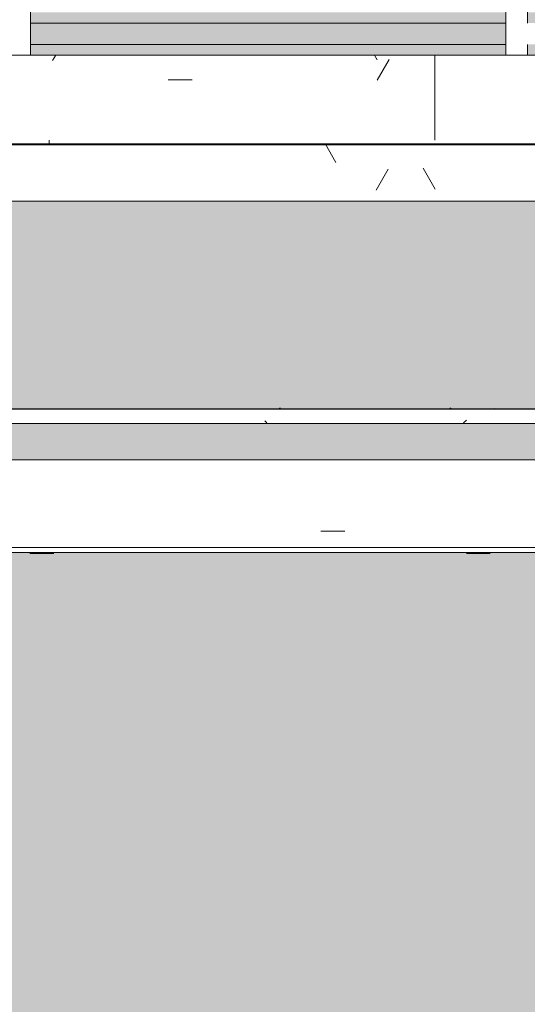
# Model space of a CAD drawing. Header units: millimetres. Extents: x -62808 to 83156, y -26483 to 33271.
# Tile 388 of 656: x -48579 to -47870, y 6529 to 7904. Entities that reach past the tile are written whole.
import ezdxf

# ---------------------------------------------------------------- set-up
doc = ezdxf.new("R2010")
doc.units = ezdxf.units.MM
for name, color, linetype, lineweight in [('A-FLOR-PATT', 8, 'Continuous', 25), ('A-GENM', 13, 'Continuous', 9), ('A-GLAZ', 151, 'Continuous', 9), ('A-GLAZ-SILL', 1, 'Continuous', 9), ('A-WALL', 113, 'Continuous', 18), ('A-WALL-PATT', 111, 'Continuous', 25)]:
    doc.layers.add(name, color=color, linetype=linetype, lineweight=lineweight)

# ---------------------------------------------------------------- blocks, each defined once
blk = doc.blocks.new('FLEX-ESQ_MAXIM-AR_VIDRO-5F-bandeira1 - 350x60cm-5FLS-ALU-3_0cmFolha-5520911-PLANTA DE IMPERMEABILIZAÇÃO - 1_ PAV_')
at = {"layer": 'A-GLAZ', "lineweight": 5}
h = blk.add_hatch(color=75, dxfattribs=at)
h.paths.add_polyline_path([(-282, -17.5), (-1026, -17.5), (-1026, -32.5), (-362, -32.5), (-362, -62.5), (-1026, -62.5), (-1026, -77.5), (332, -77.5), (332, -62.5), (-332, -62.5), (-332, -32.5), (332, -32.5), (332, -17.5), (-139.6, -17.5)])
h.paths.add_polyline_path([(1720, -17.5), (1056, -17.5), (1056, -32.5), (1720, -32.5)])
h.paths.add_polyline_path([(-1670, -17.5), (-1720, -17.5), (-1720, -32.5), (-1056, -32.5), (-1056, -17.5), (-1385.9, -17.5)])
h.paths.add_polyline_path([(412, -17.5), (362, -17.5), (362, -32.5), (1026, -32.5), (1026, -17.5), (691.3, -17.5)])
h.paths.add_polyline_path([(-1411.3, -62.5), (-1720, -62.5), (-1720, -77.5), (-1056, -77.5), (-1056, -62.5), (-1385.9, -62.5)])
h.paths.add_polyline_path([(691.3, -62.5), (362, -62.5), (362, -77.5), (1026, -77.5), (1026, -62.5), (976, -62.5)])
h.paths.add_polyline_path([(1720, -62.5), (1056, -62.5), (1056, -77.5), (1720, -77.5)])
blk.add_hatch(color=75, dxfattribs=at).paths.add_polyline_path([(362, -32.5), (362, -62.5), (1026, -62.5), (1026, -32.5), (691.3, -32.5)])
at = {"layer": 'A-GLAZ', "color": 130, "lineweight": 5}
for p, q in [((332, -17.5), (-1026, -17.5)), ((1026, -17.5), (362, -17.5)), ((362, -32.5), (362, -62.5)), ((1026, -32.5), (362, -32.5)), ((1026, -62.5), (1026, -32.5)), ((362, -62.5), (1026, -62.5))]:
    blk.add_line(p, q, dxfattribs=at)
at = {"layer": 'A-GLAZ', "color": 250}
for p, q in [((362, -17.5), (332, -17.5)), ((332, -17.5), (332, -32.5)), ((362, -32.5), (362, -17.5)), ((1056, -17.5), (1026, -17.5)), ((1026, -17.5), (1026, -32.5)), ((332, -62.5), (332, -77.5)), ((362, -77.5), (362, -62.5)), ((1026, -62.5), (1026, -77.5))]:
    blk.add_line(p, q, dxfattribs=at)
blk = doc.blocks.new('FP_539-PLANTA DE IMPERMEABILIZAÇÃO - 1_ PAV_')
at = {"layer": 'A-GLAZ-SILL', "color": 130, "lineweight": 5}
blk.add_line((1775, 107.5), (-1775, 107.5), dxfattribs=at)
at = {"layer": 'A-GLAZ-SILL', "lineweight": 5}
for p, q in [((1775, 106.4), (-1775, 106.4)), ((1000, 106.4), (1000, 101))]:
    blk.add_line(p, q, dxfattribs=at)
blk = doc.blocks.new('CC_PEITORIL - PEITORIL-5520912-PLANTA DE IMPERMEABILIZAÇÃO - 1_ PAV_')
at = {"layer": 'A-GLAZ-SILL', "lineweight": 5}
h = blk.add_hatch(dxfattribs=at)
h.set_pattern_fill('FP_88', color=256, style=0, pattern_type=2)
h.set_pattern_definition([(180, (-47538.05, 8436.78), (-812.8, -203.2), [33.528, -576.072, 33.528, -3827.272]), (180, (-47538.05, 8436.78), (-812.8, -203.2), [-643.128, -576.072, 33.528, -1185.672, -2032]), (180, (-47538.05, 8436.78), (-812.8, -203.2), [-2438.4, 33.528, -576.072, 33.528, -1388.872]), (180, (-47538.05, 8436.78), (-812.8, -203.2), [-3081.528, -372.872, 33.528, -982.472]), (300, (-47842.85, 8335.18), (582.3764, -602.30545), [33.528, -576.072, 33.528, -3827.272]), (300, (-47842.85, 8335.18), (582.3764, -602.30545), [-643.128, -576.072, 33.528, -1185.672, -2032]), (300, (-47842.85, 8335.18), (582.3764, -602.30545), [-2438.4, 33.528, -576.072, 33.528, -1388.872]), (300, (-47842.85, 8335.18), (582.3764, -602.30545), [-3081.528, -372.872, 33.528, -982.472]), (60, (-47944.45, 7928.78), (230.4236, 805.50545), [33.528, -576.072, 33.528, -3827.272]), (60, (-47944.45, 7928.78), (230.4236, 805.50545), [-643.128, -576.072, 33.528, -1185.672, -2032]), (60, (-47944.45, 7928.78), (230.4236, 805.50545), [-2438.4, 33.528, -576.072, 33.528, -1388.872]), (60, (-47944.45, 7928.78), (230.4236, 805.50545), [-3081.528, -372.872, 33.528, -982.472])])
h.paths.add_polyline_path([(-139.6, 101), (-1775, 101), (-1775, 77.5), (-1750, 77.5), (-1750, -17.5), (1750, -17.5), (1750, 77.5), (1775, 77.5), (1775, 101), (275.9, 101)])
h = blk.add_hatch(dxfattribs=at)
h.set_pattern_fill('FP_89', color=256, style=0, pattern_type=2)
h.set_pattern_definition([(180, (0, 11.7), (1e-13, -1000), []), (270, (0, 11.7), (1000, 6e-14), [])])
h.paths.add_polyline_path([(-139.6, 101), (-1775, 101), (-1775, 77.5), (-1750, 77.5), (-1750, -17.5), (1750, -17.5), (1750, 77.5), (1775, 77.5), (1775, 101), (275.9, 101)])
at = {"layer": 'A-GLAZ', "color": 130, "lineweight": 5}
blk.add_blockref('FP_539-PLANTA DE IMPERMEABILIZAÇÃO - 1_ PAV_', (0, 0), dxfattribs=at)
blk = doc.blocks.new('FP_831-PLANTA DE IMPERMEABILIZAÇÃO - 1_ PAV_')
at = {"layer": 'A-GENM', "lineweight": 5}
for p, q in [((-48564.8, 7158.7), (-48531.3, 7158.7)), ((-47955.2, 7158.7), (-47921.7, 7158.7))]:
    blk.add_line(p, q, dxfattribs=at)
blk = doc.blocks.new('FP_833-PLANTA DE IMPERMEABILIZAÇÃO - 1_ PAV_')
at = {"layer": 'A-GENM', "lineweight": 5}
for p, q in [((-48564.8, 7158.7), (-48531.3, 7158.7)), ((-47955.2, 7158.7), (-47921.7, 7158.7))]:
    blk.add_line(p, q, dxfattribs=at)
blk = doc.blocks.new('FP_835-PLANTA DE IMPERMEABILIZAÇÃO - 1_ PAV_')
at = {"layer": 'A-GENM', "lineweight": 5}
for p, q in [((-48564.8, 7158.6), (-48531.3, 7158.6)), ((-47955.2, 7158.6), (-47921.7, 7158.6))]:
    blk.add_line(p, q, dxfattribs=at)
blk = doc.blocks.new('FP_837-PLANTA DE IMPERMEABILIZAÇÃO - 1_ PAV_')
at = {"layer": 'A-GENM', "lineweight": 5}
for p, q in [((-48564.8, 7158.6), (-48531.3, 7158.6)), ((-47955.2, 7158.6), (-47921.7, 7158.6))]:
    blk.add_line(p, q, dxfattribs=at)
blk = doc.blocks.new('FP_839-PLANTA DE IMPERMEABILIZAÇÃO - 1_ PAV_')
at = {"layer": 'A-GENM', "lineweight": 5}
for p, q in [((-48564.8, 7158.7), (-48531.3, 7158.7)), ((-47955.2, 7158.7), (-47921.7, 7158.7))]:
    blk.add_line(p, q, dxfattribs=at)
blk = doc.blocks.new('FP_841-PLANTA DE IMPERMEABILIZAÇÃO - 1_ PAV_')
at = {"layer": 'A-GENM', "lineweight": 5}
for p, q in [((-48564.8, 7158.8), (-48531.3, 7158.8)), ((-47955.2, 7158.8), (-47921.7, 7158.8))]:
    blk.add_line(p, q, dxfattribs=at)
blk = doc.blocks.new('FP_843-PLANTA DE IMPERMEABILIZAÇÃO - 1_ PAV_')
at = {"layer": 'A-GENM', "lineweight": 5}
for p, q in [((-48564.8, 7158.8), (-48531.3, 7158.8)), ((-47955.2, 7158.8), (-47921.7, 7158.8))]:
    blk.add_line(p, q, dxfattribs=at)
blk = doc.blocks.new('FP_845-PLANTA DE IMPERMEABILIZAÇÃO - 1_ PAV_')
at = {"layer": 'A-GENM', "lineweight": 5}
for p, q in [((-48564.8, 7158.9), (-48531.3, 7158.9)), ((-47955.2, 7158.9), (-47921.7, 7158.9))]:
    blk.add_line(p, q, dxfattribs=at)
blk = doc.blocks.new('FP_847-PLANTA DE IMPERMEABILIZAÇÃO - 1_ PAV_')
at = {"layer": 'A-GENM', "lineweight": 5}
for p, q in [((-48564.8, 7158.9), (-48531.3, 7158.9)), ((-47955.2, 7158.9), (-47921.7, 7158.9))]:
    blk.add_line(p, q, dxfattribs=at)
blk = doc.blocks.new('FP_849-PLANTA DE IMPERMEABILIZAÇÃO - 1_ PAV_')
at = {"layer": 'A-GENM', "lineweight": 5}
for p, q in [((-48564.8, 7159), (-48531.3, 7159)), ((-47955.2, 7159), (-47921.7, 7159))]:
    blk.add_line(p, q, dxfattribs=at)
blk = doc.blocks.new('FP_851-PLANTA DE IMPERMEABILIZAÇÃO - 1_ PAV_')
at = {"layer": 'A-GENM', "lineweight": 5}
for p, q in [((-48564.8, 7158.6), (-48531.3, 7158.6)), ((-47955.2, 7158.6), (-47921.7, 7158.6))]:
    blk.add_line(p, q, dxfattribs=at)
blk = doc.blocks.new('FP_853-PLANTA DE IMPERMEABILIZAÇÃO - 1_ PAV_')
at = {"layer": 'A-GENM', "lineweight": 5}
for p, q in [((-48564.8, 7158.5), (-48531.3, 7158.5)), ((-47955.2, 7158.5), (-47921.7, 7158.5))]:
    blk.add_line(p, q, dxfattribs=at)
blk = doc.blocks.new('FP_855-PLANTA DE IMPERMEABILIZAÇÃO - 1_ PAV_')
at = {"layer": 'A-GENM', "lineweight": 5}
blk.add_line((-47915.2, 7360.2), (-47916, 7360.8), dxfattribs=at)
blk = doc.blocks.new('FP_856-PLANTA DE IMPERMEABILIZAÇÃO - 1_ PAV_')
at = {"layer": 'A-GENM', "lineweight": 5}
for p, q in [((-48564.8, 7158.5), (-48531.3, 7158.5)), ((-47955.2, 7158.5), (-47921.7, 7158.5))]:
    blk.add_line(p, q, dxfattribs=at)
blk = doc.blocks.new('FP_858-PLANTA DE IMPERMEABILIZAÇÃO - 1_ PAV_')
at = {"layer": 'A-GENM', "lineweight": 5}
for p, q in [((-48564.8, 7158.5), (-48531.3, 7158.5)), ((-47955.2, 7158.5), (-47921.7, 7158.5))]:
    blk.add_line(p, q, dxfattribs=at)
blk = doc.blocks.new('FP_860-PLANTA DE IMPERMEABILIZAÇÃO - 1_ PAV_')
at = {"layer": 'A-GENM', "lineweight": 5}
for p, q in [((-48564.8, 7158.5), (-48531.3, 7158.5)), ((-47955.2, 7158.5), (-47921.7, 7158.5))]:
    blk.add_line(p, q, dxfattribs=at)
blk = doc.blocks.new('FP_862-PLANTA DE IMPERMEABILIZAÇÃO - 1_ PAV_')
at = {"layer": 'A-GENM', "lineweight": 5}
for p, q in [((-48564.8, 7158.4), (-48531.3, 7158.4)), ((-47955.2, 7158.4), (-47921.7, 7158.4))]:
    blk.add_line(p, q, dxfattribs=at)
blk = doc.blocks.new('FP_864-PLANTA DE IMPERMEABILIZAÇÃO - 1_ PAV_')
at = {"layer": 'A-GENM', "lineweight": 5}
for p, q in [((-48564.8, 7158.4), (-48531.3, 7158.4)), ((-47955.2, 7158.4), (-47921.7, 7158.4))]:
    blk.add_line(p, q, dxfattribs=at)
blk = doc.blocks.new('FP_866-PLANTA DE IMPERMEABILIZAÇÃO - 1_ PAV_')
at = {"layer": 'A-GENM', "lineweight": 5}
for p, q in [((-48564.8, 7158.4), (-48531.3, 7158.4)), ((-47955.2, 7158.4), (-47921.7, 7158.4))]:
    blk.add_line(p, q, dxfattribs=at)
blk = doc.blocks.new('FP_868-PLANTA DE IMPERMEABILIZAÇÃO - 1_ PAV_')
at = {"layer": 'A-GENM', "lineweight": 5}
for p, q in [((-48564.8, 7158.4), (-48531.3, 7158.4)), ((-47955.2, 7158.4), (-47921.7, 7158.4))]:
    blk.add_line(p, q, dxfattribs=at)
blk = doc.blocks.new('FP_874-PLANTA DE IMPERMEABILIZAÇÃO - 1_ PAV_')
at = {"layer": 'A-GENM', "lineweight": 5}
for p, q in [((-48216.3, 7360.9), (-48216.4, 7360.8)), ((-48216.2, 7361), (-48216.3, 7360.9)), ((-48216.1, 7361.1), (-48216.2, 7361)), ((-48216, 7361.2), (-48216.1, 7361.1)), ((-48215.9, 7361.2), (-48216, 7361.2)), ((-48215.8, 7361.3), (-48215.9, 7361.2)), ((-48215.7, 7361.3), (-48215.8, 7361.3)), ((-48215.6, 7361.4), (-48215.7, 7361.3)), ((-48215.5, 7361.4), (-48215.6, 7361.4)), ((-48215.4, 7361.5), (-48215.5, 7361.4)), ((-48215.3, 7361.5), (-48215.4, 7361.5)), ((-48215.2, 7361.5), (-48215.3, 7361.5)), ((-48215.1, 7361.5), (-48215.2, 7361.5)), ((-47977.9, 7361.5), (-47978, 7361.5)), ((-47977.8, 7361.5), (-47977.9, 7361.5)), ((-47977.7, 7361.5), (-47977.8, 7361.5)), ((-47977.6, 7361.4), (-47977.7, 7361.5)), ((-47977.5, 7361.4), (-47977.6, 7361.4)), ((-47977.4, 7361.3), (-47977.5, 7361.4)), ((-47977.3, 7361.3), (-47977.4, 7361.3)), ((-47977.2, 7361.2), (-47977.3, 7361.3)), ((-47977.1, 7361.2), (-47977.2, 7361.2)), ((-47977, 7361.1), (-47977.1, 7361.2)), ((-47976.9, 7361), (-47977, 7361.1)), ((-47976.8, 7360.9), (-47976.9, 7361)), ((-47976.7, 7360.8), (-47976.8, 7360.9))]:
    blk.add_line(p, q, dxfattribs=at)
blk = doc.blocks.new('FP_876-PLANTA DE IMPERMEABILIZAÇÃO - 1_ PAV_')
at = {"layer": 'A-GENM', "lineweight": 5}
for p, q in [((-48216.2, 7360.9), (-48216.3, 7360.8)), ((-48216.1, 7361), (-48216.2, 7360.9)), ((-48216, 7361.1), (-48216.1, 7361)), ((-48215.9, 7361.2), (-48216, 7361.1)), ((-48215.8, 7361.2), (-48215.9, 7361.2)), ((-48215.7, 7361.3), (-48215.8, 7361.2)), ((-48215.6, 7361.3), (-48215.7, 7361.3)), ((-48215.5, 7361.4), (-48215.6, 7361.3)), ((-48215.4, 7361.4), (-48215.5, 7361.4)), ((-48215.3, 7361.5), (-48215.4, 7361.4)), ((-48215.2, 7361.5), (-48215.3, 7361.5)), ((-48215.1, 7361.5), (-48215.2, 7361.5)), ((-48215, 7361.5), (-48215.1, 7361.5)), ((-47978.1, 7361.5), (-47978.2, 7361.5)), ((-47978, 7361.5), (-47978.1, 7361.5)), ((-47977.9, 7361.5), (-47978, 7361.5)), ((-47977.8, 7361.4), (-47977.9, 7361.5)), ((-47977.7, 7361.4), (-47977.8, 7361.4)), ((-47977.6, 7361.4), (-47977.7, 7361.4)), ((-47977.5, 7361.3), (-47977.6, 7361.4)), ((-47977.4, 7361.3), (-47977.5, 7361.3)), ((-47977.3, 7361.2), (-47977.4, 7361.3)), ((-47977.2, 7361.2), (-47977.3, 7361.2)), ((-47977.1, 7361.1), (-47977.2, 7361.2)), ((-47977, 7361), (-47977.1, 7361.1)), ((-47976.9, 7360.9), (-47977, 7361)), ((-47976.8, 7360.8), (-47976.9, 7360.9))]:
    blk.add_line(p, q, dxfattribs=at)
blk = doc.blocks.new('FP_879-PLANTA DE IMPERMEABILIZAÇÃO - 1_ PAV_')
at = {"layer": 'A-GENM', "lineweight": 5}
for p, q in [((-48216.1, 7360.9), (-48216.2, 7360.8)), ((-48216, 7361), (-48216.1, 7360.9)), ((-48215.9, 7361.2), (-48216, 7361.1)), ((-48216, 7361.1), (-48216, 7361)), ((-48215.8, 7361.2), (-48215.9, 7361.2)), ((-48215.7, 7361.3), (-48215.8, 7361.2)), ((-48215.6, 7361.3), (-48215.7, 7361.3)), ((-48215.5, 7361.4), (-48215.6, 7361.3)), ((-48215.4, 7361.4), (-48215.5, 7361.4)), ((-48215.3, 7361.4), (-48215.4, 7361.4)), ((-48215.2, 7361.5), (-48215.3, 7361.4)), ((-48215.1, 7361.5), (-48215.2, 7361.5)), ((-48215, 7361.5), (-48215.1, 7361.5)), ((-47978, 7361.5), (-47978.1, 7361.5)), ((-47977.9, 7361.5), (-47978, 7361.5)), ((-47977.8, 7361.4), (-47977.9, 7361.5)), ((-47977.7, 7361.4), (-47977.8, 7361.4)), ((-47977.6, 7361.3), (-47977.7, 7361.4)), ((-47977.7, 7361.4), (-47977.7, 7361.4)), ((-47977.5, 7361.3), (-47977.6, 7361.3)), ((-47977.4, 7361.2), (-47977.5, 7361.3)), ((-47977.3, 7361.2), (-47977.4, 7361.2)), ((-47977.2, 7361.1), (-47977.3, 7361.2)), ((-47977.1, 7361), (-47977.2, 7361.1)), ((-47977, 7360.9), (-47977.1, 7361)), ((-47976.9, 7360.8), (-47977, 7360.9))]:
    blk.add_line(p, q, dxfattribs=at)
blk = doc.blocks.new('FP_881-PLANTA DE IMPERMEABILIZAÇÃO - 1_ PAV_')
at = {"layer": 'A-GENM', "lineweight": 5}
for p, q in [((-48216.1, 7360.9), (-48216.2, 7360.8)), ((-48216, 7361), (-48216.1, 7360.9)), ((-48215.9, 7361.1), (-48216, 7361)), ((-48215.8, 7361.2), (-48215.9, 7361.1)), ((-48215.7, 7361.2), (-48215.8, 7361.2)), ((-48215.6, 7361.3), (-48215.7, 7361.2)), ((-48215.5, 7361.3), (-48215.6, 7361.3)), ((-48215.4, 7361.4), (-48215.5, 7361.3)), ((-48215.3, 7361.4), (-48215.4, 7361.4)), ((-48215.2, 7361.4), (-48215.3, 7361.4)), ((-48215.1, 7361.5), (-48215.2, 7361.4)), ((-48215, 7361.5), (-48215.1, 7361.5)), ((-48214.9, 7361.5), (-48215, 7361.5)), ((-47978.1, 7361.5), (-47978.2, 7361.5)), ((-47978, 7361.5), (-47978.1, 7361.5)), ((-47977.9, 7361.4), (-47978, 7361.5)), ((-47977.8, 7361.4), (-47977.9, 7361.4)), ((-47977.7, 7361.4), (-47977.8, 7361.4)), ((-47977.6, 7361.3), (-47977.7, 7361.4)), ((-47977.5, 7361.3), (-47977.6, 7361.3)), ((-47977.4, 7361.2), (-47977.5, 7361.3)), ((-47977.3, 7361.2), (-47977.4, 7361.2)), ((-47977.2, 7361.1), (-47977.3, 7361.2)), ((-47977.1, 7361), (-47977.2, 7361.1)), ((-47977, 7360.9), (-47977.1, 7361)), ((-47976.9, 7360.8), (-47977, 7360.9))]:
    blk.add_line(p, q, dxfattribs=at)
blk = doc.blocks.new('FP_882-PLANTA DE IMPERMEABILIZAÇÃO - 1_ PAV_')
at = {"layer": 'A-GENM', "lineweight": 5}
blk.add_line((-48158.4, 7189.5), (-48124.9, 7189.5), dxfattribs=at)
blk = doc.blocks.new('FP_883-PLANTA DE IMPERMEABILIZAÇÃO - 1_ PAV_')
at = {"layer": 'A-GENM', "color": 130, "lineweight": 5}
blk.add_line((-49941.5, 7159.6), (-45259, 7159.6), dxfattribs=at)
blk = doc.blocks.new('FP_884-PLANTA DE IMPERMEABILIZAÇÃO - 1_ PAV_')
at = {"layer": 'A-GENM', "lineweight": 5}
for p, q in [((-48216, 7360.9), (-48216.1, 7360.8)), ((-48215.9, 7361), (-48216, 7360.9)), ((-48215.8, 7361.1), (-48215.9, 7361)), ((-48215.7, 7361.2), (-48215.8, 7361.1)), ((-48215.6, 7361.2), (-48215.7, 7361.2)), ((-48215.5, 7361.3), (-48215.6, 7361.2)), ((-48215.4, 7361.3), (-48215.5, 7361.3)), ((-48215.3, 7361.4), (-48215.4, 7361.3)), ((-48215.2, 7361.4), (-48215.3, 7361.4)), ((-48215.1, 7361.5), (-48215.2, 7361.4)), ((-48215, 7361.5), (-48215.1, 7361.5)), ((-48214.9, 7361.5), (-48215, 7361.5)), ((-48214.8, 7361.5), (-48214.9, 7361.5)), ((-47978.2, 7361.5), (-47978.3, 7361.5)), ((-47978.1, 7361.5), (-47978.2, 7361.5)), ((-47978, 7361.5), (-47978.1, 7361.5)), ((-47977.9, 7361.4), (-47978, 7361.5)), ((-47977.8, 7361.4), (-47977.9, 7361.4)), ((-47977.7, 7361.3), (-47977.8, 7361.4)), ((-47977.6, 7361.3), (-47977.7, 7361.3)), ((-47977.5, 7361.2), (-47977.6, 7361.3)), ((-47977.4, 7361.2), (-47977.5, 7361.2)), ((-47977.3, 7361.1), (-47977.4, 7361.2)), ((-47977.2, 7361), (-47977.3, 7361.1)), ((-47977.1, 7360.9), (-47977.2, 7361)), ((-47977, 7360.8), (-47977.1, 7360.9))]:
    blk.add_line(p, q, dxfattribs=at)
blk = doc.blocks.new('FP_885-PLANTA DE IMPERMEABILIZAÇÃO - 1_ PAV_')
at = {"layer": 'A-GENM', "lineweight": 5}
for p, q in [((-47955.1, 7344.8), (-47959.1, 7341)), ((-48234, 7341), (-48236.8, 7343.6))]:
    blk.add_line(p, q, dxfattribs=at)
blk = doc.blocks.new('FP_886-PLANTA DE IMPERMEABILIZAÇÃO - 1_ PAV_')
at = {"layer": 'A-GENM', "color": 130, "lineweight": 5}
blk.add_line((-45259, 7360.3), (-49941.5, 7360.3), dxfattribs=at)
at = {"layer": 'A-GENM', "lineweight": 5}
for p, q in [((-48215.9, 7360.9), (-48216, 7360.8)), ((-48215.8, 7361), (-48215.9, 7360.9)), ((-48215.7, 7361.1), (-48215.8, 7361)), ((-48215.6, 7361.2), (-48215.7, 7361.1)), ((-48215.5, 7361.2), (-48215.6, 7361.2)), ((-48215.4, 7361.3), (-48215.5, 7361.2)), ((-48215.3, 7361.3), (-48215.4, 7361.3)), ((-48215.2, 7361.4), (-48215.3, 7361.3)), ((-48215.1, 7361.4), (-48215.2, 7361.4)), ((-48215, 7361.5), (-48215.1, 7361.4)), ((-48214.9, 7361.5), (-48215, 7361.5)), ((-48214.8, 7361.5), (-48214.9, 7361.5)), ((-48214.7, 7361.5), (-48214.8, 7361.5)), ((-47978.3, 7361.5), (-47978.4, 7361.5)), ((-47978.2, 7361.5), (-47978.3, 7361.5)), ((-47978.1, 7361.4), (-47978.2, 7361.5)), ((-47978.2, 7361.5), (-47978.2, 7361.5)), ((-47978, 7361.4), (-47978.1, 7361.4)), ((-47977.9, 7361.4), (-47978, 7361.4)), ((-47977.8, 7361.3), (-47977.9, 7361.4)), ((-47977.7, 7361.3), (-47977.8, 7361.3)), ((-47977.6, 7361.2), (-47977.7, 7361.3)), ((-47977.5, 7361.2), (-47977.6, 7361.2)), ((-47977.4, 7361.1), (-47977.5, 7361.2)), ((-47977.3, 7361), (-47977.4, 7361.1)), ((-47977.2, 7360.9), (-47977.3, 7361)), ((-47977.1, 7360.8), (-47977.2, 7360.9))]:
    blk.add_line(p, q, dxfattribs=at)
blk = doc.blocks.new('Brises11 - Brises-5081697-PLANTA DE IMPERMEABILIZAÇÃO - 1_ PAV_')
at = {"layer": 'A-GENM', "lineweight": 5}
blk.add_hatch(color=61, dxfattribs=at).paths.add_polyline_path([(-47606.2, 7289.2), (-45259, 7289.2), (-45259, 7340.1), (-49944.4, 7340.1), (-49944.4, 7289.2), (-47632.2, 7289.2)])
at = {"layer": 'A-GENM', "color": 130, "lineweight": 5}
for p, q in [((-45259, 7359.8), (-49941.5, 7359.8)), ((-49941.5, 7166.8), (-45259, 7166.8))]:
    blk.add_line(p, q, dxfattribs=at)
at = {"layer": 'A-GENM', "color": 250}
for p, q in [((-45259, 7340.1), (-49944.4, 7340.1)), ((-49944.4, 7289.2), (-45259, 7289.2))]:
    blk.add_line(p, q, dxfattribs=at)
at = {"layer": 'A-GENM', "color": 130, "lineweight": 5}
for name in ['FP_886-PLANTA DE IMPERMEABILIZAÇÃO - 1_ PAV_', 'FP_874-PLANTA DE IMPERMEABILIZAÇÃO - 1_ PAV_', 'FP_876-PLANTA DE IMPERMEABILIZAÇÃO - 1_ PAV_', 'FP_879-PLANTA DE IMPERMEABILIZAÇÃO - 1_ PAV_', 'FP_881-PLANTA DE IMPERMEABILIZAÇÃO - 1_ PAV_', 'FP_884-PLANTA DE IMPERMEABILIZAÇÃO - 1_ PAV_', 'FP_885-PLANTA DE IMPERMEABILIZAÇÃO - 1_ PAV_', 'FP_855-PLANTA DE IMPERMEABILIZAÇÃO - 1_ PAV_', 'FP_882-PLANTA DE IMPERMEABILIZAÇÃO - 1_ PAV_', 'FP_883-PLANTA DE IMPERMEABILIZAÇÃO - 1_ PAV_', 'FP_831-PLANTA DE IMPERMEABILIZAÇÃO - 1_ PAV_', 'FP_833-PLANTA DE IMPERMEABILIZAÇÃO - 1_ PAV_', 'FP_835-PLANTA DE IMPERMEABILIZAÇÃO - 1_ PAV_', 'FP_837-PLANTA DE IMPERMEABILIZAÇÃO - 1_ PAV_', 'FP_839-PLANTA DE IMPERMEABILIZAÇÃO - 1_ PAV_', 'FP_841-PLANTA DE IMPERMEABILIZAÇÃO - 1_ PAV_', 'FP_843-PLANTA DE IMPERMEABILIZAÇÃO - 1_ PAV_', 'FP_845-PLANTA DE IMPERMEABILIZAÇÃO - 1_ PAV_', 'FP_847-PLANTA DE IMPERMEABILIZAÇÃO - 1_ PAV_', 'FP_849-PLANTA DE IMPERMEABILIZAÇÃO - 1_ PAV_', 'FP_851-PLANTA DE IMPERMEABILIZAÇÃO - 1_ PAV_', 'FP_853-PLANTA DE IMPERMEABILIZAÇÃO - 1_ PAV_', 'FP_856-PLANTA DE IMPERMEABILIZAÇÃO - 1_ PAV_', 'FP_858-PLANTA DE IMPERMEABILIZAÇÃO - 1_ PAV_', 'FP_860-PLANTA DE IMPERMEABILIZAÇÃO - 1_ PAV_', 'FP_862-PLANTA DE IMPERMEABILIZAÇÃO - 1_ PAV_', 'FP_864-PLANTA DE IMPERMEABILIZAÇÃO - 1_ PAV_', 'FP_866-PLANTA DE IMPERMEABILIZAÇÃO - 1_ PAV_', 'FP_868-PLANTA DE IMPERMEABILIZAÇÃO - 1_ PAV_']:
    blk.add_blockref(name, (0, 0), dxfattribs=at)
blk = doc.blocks.new('FX-FECHAMENTO-TP02 - FX-FECHAMENTO-TP02-5787367-PLANTA DE IMPERMEABILIZAÇÃO - 1_ PAV_')
at = {"layer": 'A-WALL-PATT', "lineweight": 5}
h = blk.add_hatch(dxfattribs=at)
h.set_pattern_fill('FP_312', color=71, style=0, pattern_type=2)
h.set_pattern_definition([(0, (0, -600), (406.4, 101.6), [33.528, -271.272, 33.528, -271.272, -1625.6]), (0, (0, -600), (406.4, 101.6), [-609.6, 33.528, -576.072, 33.528, -271.272, -711.2]), (0, (0, -600), (406.4, 101.6), [-1524, 33.528, -169.672, 33.528, -474.472]), (120, (152.4, -549.2), (-291.18818, 301.15272), [33.528, -271.272, 33.528, -271.272, -1625.6]), (120, (152.4, -549.2), (-291.18818, 301.15272), [-609.6, 33.528, -576.072, 33.528, -271.272, -711.2]), (120, (152.4, -549.2), (-291.18818, 301.15272), [-1524, 33.528, -169.672, 33.528, -474.472]), (240, (203.2, -346), (-115.21182, -402.75272), [33.528, -271.272, 33.528, -271.272, -1625.6]), (240, (203.2, -346), (-115.21182, -402.75272), [-609.6, 33.528, -576.072, 33.528, -271.272, -711.2]), (240, (203.2, -346), (-115.21182, -402.75272), [-1524, 33.528, -169.672, 33.528, -474.472])])
h.paths.add_polyline_path([(-49313, 7650.4), (-45261.5, 7650.4), (-45261.5, 7759.3), (-45763, 7759.3), (-45763, 7729.3), (-49313, 7730.2), (-49313, 7759.3), (-49809, 7759.3), (-49809, 7650.4), (-49475.7, 7650.4)])
at = {"layer": 'A-WALL', "color": 90, "lineweight": 5}
blk.add_line((-49809, 7650.4), (-45261.5, 7650.4), dxfattribs=at)
blk = doc.blocks.new('BE-PMSa-MOD-ARQ-ESCOLA-EX-000-R_0056_rvt-1-PLANTA DE IMPERMEABILIZAÇÃO - 1_ PAV_')
at = {"layer": 'A-FLOR-PATT', "lineweight": 5}
h = blk.add_hatch(dxfattribs=at)
h.set_pattern_fill('FP_5', color=135, style=0, pattern_type=2)
h.set_pattern_definition([(45, (-18186.55, -4434.14), (0, 212.13203), [450, -150]), (135, (-18080.48, -4328.07), (1e-14, 212.13203), [450, -150])])
h.paths.add_polyline_path([(-7620.6, -25687.4), (-7620.3, -25685.9), (-7616.3, -25685.9), (-7615.8, -25657.5), (-7502.5, -25659.7), (-7502.5, -23934.2), (-7477.5, -23934.2), (-7477.5, -21918.1), (-7502.5, -21918.1), (-7502.5, -16763.1), (-7477.5, -16763.1), (-7477.5, 2311.9), (-2935.5, 2311.9), (-2935.5, 7555.9), (-10508.2, 7555.9), (-10508.2, 7055.9), (-27325.2, 7055.9), (-27325.2, 2311.5), (-27088, 2311.5), (-27088, 2392.6), (-26712, 2392.6), (-26712, 2311.5), (-9894.9, 2311.5), (-9894.9, -15523.5), (-9849.9, -15523.5), (-9850.4, -15643), (-9894.9, -15643), (-9894.9, -25621.4), (-9872.4, -25621.9), (-9872.4, -25665.9), (-7620.7, -25687.4)])
h.paths.add_polyline_path([(-7730.1, -25658.7), (-7770.1, -25657.9), (-7751.4, -24718.1), (-7711.4, -24718.9), (-7718.2, -25063.7)])
h.paths.add_polyline_path([(-9669.7, -25620.1), (-9709.7, -25619.3), (-9691, -24679.5), (-9651, -24680.3), (-9669.4, -25603.3)])
h.paths.add_polyline_path([(-8711.3, -22737.2), (-8712.4, -22733.4), (-8713.6, -22734.7), (-8712.4, -22736)])
h.paths.add_polyline_path([(-8716, -22734.7), (-8711.3, -22731.2), (-8712.2, -22731.2), (-8714.7, -22733.5)])
h.paths.add_polyline_path([(-8711.3, -22739.1), (-8711.3, -22737.2), (-8713.2, -22737.3), (-8712.1, -22738.3)])
h.paths.add_polyline_path([(-8661.3, -22732.2), (-8660.1, -22736), (-8658.9, -22734.7), (-8660.1, -22733.4)])
h.paths.add_polyline_path([(-8661.3, -22731.2), (-8661.3, -22732.2), (-8659.9, -22732.2)])
h.paths.add_polyline_path([(-8629, -22734.7), (-8631, -22732.2), (-8631.2, -22736.6), (-8630.2, -22736.6), (-8629.4, -22735.3)])
h.paths.add_polyline_path([(-8661.3, -22739.7), (-8741.5, -22739.1), (-8741.9, -22732.2), (-8740.8, -22730.1), (-8733.4, -22729.8), (-8726.3, -22730.4), (-8716.9, -22729.9), (-8711.3, -22729.7), (-8661.3, -22730.4), (-8661.3, -22731.2), (-8645.7, -22729.8), (-8634, -22730.7), (-8631.8, -22730.4), (-8629.5, -22736), (-8630.5, -22739.1), (-8631.3, -22738.3), (-8632.2, -22738.3), (-8641.2, -22739.7), (-8656.5, -22739), (-8661.3, -22739.2), (-8661.3, -22739.6)])
h.paths.add_polyline_path([(-27042.1, 2311.5), (-27040.5, 2311.5), (-27040.5, 2342.6), (-26757, 2342.6), (-26757, 2347.6), (-27043, 2347.6), (-27043, 2311.5)])
h.paths.add_polyline_path([(-33689.1, 2311.5), (-33529.2, 2311.5), (-33529.2, 6792.9), (-33747, 6792.9), (-33747, 7647.4), (-37320.5, 7647.4), (-37320.5, 7540.4), (-37758.5, 7540.4), (-37758.5, 7647.4), (-41332, 7647.4), (-41332, 7303), (-41294.1, 7303), (-41294.1, 7360.3), (-33786, 7359.8), (-33786, 7303), (-33748, 7302.7), (-33748, 7233.4), (-33786, 7233.4), (-33786, 7159.6), (-41294.1, 7160.3), (-41294.1, 7233.4), (-41332, 7233.4), (-41332, 6792.9), (-41622, 6792.9), (-41622, 7540.4), (-41753.5, 7540.4), (-41753.5, 7973.4), (-41622, 7973.4), (-41622, 8847.7), (-44952, 8847.7), (-44952, 7948.9), (-44844.5, 7948.9), (-44844.5, 7564.9), (-44952, 7564.9), (-44952, 6792.9), (-45242, 6792.9), (-45242, 7233.4), (-45259, 7233.4), (-45259, 7159.6), (-49941.5, 7159.6), (-49941.5, 6792.9), (-50231.5, 6792.9), (-50231.5, 7647.4), (-57817, 7647.4), (-57817, 7360.3), (-50290.3, 7359.8), (-50290.3, 7303), (-50252.3, 7303), (-50252.3, 7233.4), (-50290.3, 7233.4), (-50290.3, 7159.6), (-57817, 7159.6), (-57817, 6792.9), (-57979.5, 6792.9), (-57979.5, 6752.9), (-57990.5, 6752.9), (-57990.5, 5756), (-57979.5, 5756), (-57979.5, 5716), (-57983, 5716), (-57983, 5636), (-58037, 5636), (-58037, 3636), (-57983, 3636), (-57983, 3556), (-57993, 3556), (-57993, 3516), (-58004, 3516), (-58004, 2351.5), (-57993, 2351.5), (-57993, 2311.5), (-52960.9, 2311.5), (-52960.9, 2401), (-52558.4, 2401), (-52558.4, 2311.5), (-46406.8, 2311.5), (-46406.8, 2388), (-46020.8, 2388), (-46020.8, 2311.5), (-39870.2, 2311.5), (-39870.2, 2387.6), (-39484.2, 2387.6), (-39484.2, 2311.5), (-34104.5, 2311.5)])
h.paths.add_polyline_path([(-52915.9, 2311.5), (-52915.2, 2312.5), (-52915.9, 2311.7)])
h.paths.add_polyline_path([(-57884.2, 2405.1), (-57910.1, 2408.5), (-57934.2, 2418.5), (-57954.9, 2434.4), (-57970.8, 2455.1), (-57980.8, 2479.2), (-57984.2, 2505.1), (-57980.8, 2531), (-57970.8, 2555.1), (-57954.9, 2575.8), (-57934.2, 2591.7), (-57910.1, 2601.7), (-57884.2, 2605.1), (-57858.4, 2601.7), (-57834.2, 2591.7), (-57813.5, 2575.8), (-57797.6, 2555.1), (-57787.6, 2531), (-57784.4, 2503.8), (-57787.6, 2479.2), (-57797.6, 2455.1), (-57813.5, 2434.4), (-57834.2, 2418.5), (-57858.4, 2408.5), (-57867.6, 2407.3)])
h.paths.add_polyline_path([(-45986.7, 2407.5), (-46012.6, 2410.9), (-46036.7, 2420.9), (-46057.4, 2436.8), (-46073.3, 2457.5), (-46083.3, 2481.7), (-46086.7, 2507.5), (-46083.3, 2533.4), (-46073.3, 2557.5), (-46057.4, 2578.2), (-46036.7, 2594.1), (-46012, 2604.2), (-45986.7, 2607.5), (-45960.9, 2604.1), (-45936.7, 2594.1), (-45916, 2578.2), (-45900.1, 2557.5), (-45890.1, 2533.4), (-45886.7, 2507.5), (-45890.1, 2481.7), (-45900.1, 2457.5), (-45916, 2436.8), (-45936.7, 2420.9), (-45960.9, 2410.9)])
h.paths.add_polyline_path([(-33908.2, 2410.8), (-33934.1, 2414.2), (-33958.2, 2424.2), (-33978.9, 2440.1), (-33994.8, 2460.8), (-34004.8, 2484.9), (-34008.2, 2510.8), (-34004.8, 2536.7), (-33994.8, 2560.8), (-33978.9, 2581.5), (-33958.2, 2597.4), (-33934.1, 2607.4), (-33908.2, 2610.8), (-33882.3, 2607.4), (-33858.2, 2597.4), (-33837.5, 2581.5), (-33821.6, 2560.8), (-33811.6, 2536.7), (-33808.2, 2510.8), (-33811.6, 2484.9), (-33821.6, 2460.8), (-33837.5, 2440.1), (-33858.2, 2424.2), (-33882.3, 2414.2)])
h.paths.add_polyline_path([(-43358, 4810.1), (-43355.5, 4807.7), (-43354.2, 4810.1), (-43356.8, 4810.1)])
h.paths.add_polyline_path([(-43359.8, 4810.1), (-43356.8, 4807.8), (-43359, 4810.1)])
h.paths.add_polyline_path([(-43358, 4860.1), (-43354.2, 4861.2), (-43355.5, 4862.4), (-43356.8, 4861.2)])
h.paths.add_polyline_path([(-43359, 4860.1), (-43358, 4860.1), (-43358, 4861.5)])
h.paths.add_polyline_path([(-43351.1, 4810.1), (-43353, 4810.1), (-43352.9, 4808.1), (-43351.9, 4809.2)])
h.paths.add_polyline_path([(-43355.5, 4778.9), (-43360.1, 4780.6), (-43360.4, 4788), (-43359.8, 4795), (-43360.3, 4804.4), (-43360.5, 4810.1), (-43359.8, 4860.1), (-43359, 4860.1), (-43360.4, 4875.6), (-43359.5, 4887.3), (-43359.5, 4889.7), (-43355.5, 4892.3), (-43351, 4890.5), (-43351.5, 4889.7), (-43351.9, 4889.1), (-43350.5, 4880.1), (-43351.2, 4864.8), (-43351, 4860.1), (-43350.5, 4860.1), (-43351.1, 4779.8), (-43354.2, 4779.1)])
h.paths.add_polyline_path([(-43355.5, 4889.6), (-43353.2, 4890.8), (-43355.5, 4892.3), (-43358.4, 4890.4)])
h.paths.add_polyline_path([(-45259, 7303), (-45242, 7303), (-45242, 7750.6), (-45261.5, 7750.6), (-45261.5, 7650.4), (-49809, 7649.6), (-49809, 7540.4), (-49941.5, 7540.4), (-49941.5, 7360.3), (-45259, 7359.8), (-45259, 7323.1)])
h.paths.add_polyline_path([(-33902.7, 7378.2), (-33928.6, 7381.6), (-33952.7, 7391.6), (-33973.5, 7407.5), (-33989.3, 7428.2), (-33999.3, 7452.3), (-34002.7, 7478.2), (-33999.3, 7504.1), (-33989.3, 7528.2), (-33973.5, 7548.9), (-33952.7, 7564.8), (-33928.6, 7574.8), (-33902.7, 7578.2), (-33876.9, 7574.8), (-33852.7, 7564.8), (-33832, 7548.9), (-33816.1, 7528.2), (-33806.2, 7504.1), (-33802.7, 7478.2), (-33806.2, 7452.3), (-33816.1, 7428.2), (-33832, 7407.5), (-33852.7, 7391.6), (-33876.9, 7381.6), (-33896.8, 7379)])
h.paths.add_polyline_path([(-57704.1, 7403.2), (-57730, 7406.6), (-57754.1, 7416.6), (-57774.8, 7432.5), (-57790.7, 7453.2), (-57800.7, 7477.3), (-57804.1, 7503.2), (-57800.7, 7529.1), (-57790.7, 7553.2), (-57774.8, 7573.9), (-57754.1, 7589.8), (-57730, 7599.8), (-57704.1, 7603.2), (-57678.2, 7599.8), (-57654.1, 7589.8), (-57633.4, 7573.9), (-57617.5, 7553.2), (-57607.5, 7529.1), (-57604.1, 7503.2), (-57607.5, 7477.3), (-57617.5, 7453.2), (-57633.4, 7432.5), (-57654.1, 7416.6), (-57678.2, 7406.6)])
h.paths.add_polyline_path([(-41174.6, 7436.7), (-41200.4, 7440.1), (-41224.6, 7450.1), (-41245.3, 7466), (-41261.2, 7486.7), (-41271.2, 7510.8), (-41274.6, 7536.7), (-41271.2, 7562.6), (-41261.2, 7586.7), (-41245.3, 7607.4), (-41224.6, 7623.3), (-41200.4, 7633.3), (-41174.6, 7636.7), (-41148.7, 7633.3), (-41124.6, 7623.3), (-41103.9, 7607.4), (-41088, 7586.7), (-41078, 7562.6), (-41074.6, 7536.7), (-41078, 7510.8), (-41088, 7486.7), (-41103.9, 7466), (-41124.6, 7450.1), (-41148.7, 7440.1), (-41166.9, 7437.7)])
h.paths.add_polyline_path([(-33273.7, 7969.3), (-31276.4, 7969.3), (-31276.4, 13565.9), (-1592.6, 13565.9), (-1592.6, 16651.9), (-1626.5, 16651.9), (-1626.5, 16686.4), (-7087.5, 16686.4), (-7087.5, 16651.9), (-7471.5, 16651.9), (-7471.5, 16686.4), (-10558.5, 16686.4), (-10558.5, 16625.9), (-11000.5, 16625.9), (-11000.5, 16686.4), (-18577.5, 16686.4), (-18577.5, 16651.9), (-18961.5, 16651.9), (-18961.5, 16686.4), (-22082.5, 16686.4), (-22082.5, 16651.9), (-22466.5, 16651.9), (-22466.5, 16686.4), (-30072.5, 16686.4), (-30072.5, 16651.9), (-30456.5, 16651.9), (-30456.5, 16686.4), (-33337.5, 16686.4), (-33337.5, 15656.9), (-33352.5, 15656.9), (-33352.5, 15266.9), (-33337.5, 15266.9), (-33337.5, 7973.4), (-33325.5, 7973.4), (-33325.5, 7969.3), (-33279.2, 7969.3)])
h.paths.add_polyline_path([(-7310.5, 13017.9), (-7295.5, 13017.9), (-7295.5, 13065.9), (-7685.5, 13065.9), (-7685.5, 13017.9), (-7311.2, 13017.9)])
h.paths.add_polyline_path([(-28222.6, 13017.9), (-28020.4, 13017.9), (-28020.4, 13065.9), (-28410.4, 13065.9), (-28410.4, 13017.9), (-28288.4, 13017.9)])
h.paths.add_polyline_path([(-2495.4, 13042.4), (-2430.4, 13042.4), (-2430.4, 13065.9), (-2868.4, 13065.9), (-2868.4, 13042.4), (-2531.4, 13042.4)])
h.paths.add_polyline_path([(-25719.5, 13046.9), (-25674.5, 13046.9), (-25674.5, 13065.9), (-26116.5, 13065.9), (-26116.5, 13046.9), (-25756.9, 13046.9)])
h.paths.add_polyline_path([(-13401.5, 13046.9), (-12929.5, 13046.9), (-12929.5, 13065.9), (-13416.5, 13065.9), (-13416.5, 13046.9)])
h.paths.add_polyline_path([(-14523.4, 13046.9), (-14474.5, 13046.9), (-14474.5, 13065.9), (-14916.5, 13065.9), (-14916.5, 13046.9), (-14539.5, 13046.9)])
h.paths.add_polyline_path([(-20676.5, 13046.9), (-20249.5, 13046.9), (-20249.5, 13065.9), (-20691.5, 13065.9), (-20691.5, 13046.9)])
h.paths.add_polyline_path([(-8501.7, 14834.1), (-8499.2, 14836.1), (-8503.6, 14836.3), (-8503.5, 14835.3), (-8502.2, 14834.5)])
h.paths.add_polyline_path([(-8499.2, 14866.4), (-8503, 14865.2), (-8501.7, 14864), (-8500.4, 14865.2)])
h.paths.add_polyline_path([(-8504.2, 14916.4), (-8500.4, 14917.5), (-8501.7, 14918.7), (-8503, 14917.5)])
h.paths.add_polyline_path([(-8501.7, 14921.1), (-8498.2, 14916.4), (-8498.2, 14917.3), (-8500.5, 14919.8)])
h.paths.add_polyline_path([(-8506, 14916.4), (-8504.2, 14916.4), (-8504.2, 14918.3), (-8505.2, 14917.2)])
h.paths.add_polyline_path([(-8501.7, 14834.1), (-8506, 14835.6), (-8505.2, 14836.4), (-8505.2, 14837.3), (-8506.6, 14846.3), (-8506, 14861.6), (-8506.2, 14866.4), (-8506.7, 14866.4), (-8506, 14946.6), (-8499.2, 14947), (-8497.1, 14945.9), (-8496.7, 14938.5), (-8497.4, 14931.4), (-8496.9, 14922), (-8496.7, 14916.4), (-8497.4, 14866.4), (-8498.2, 14866.4), (-8496.8, 14850.8), (-8497.7, 14839.1), (-8497.4, 14836.9), (-8500.4, 14834.6)])
h.paths.add_polyline_path([(-21087.2, 14834.1), (-21084.7, 14836.1), (-21089.1, 14836.3), (-21089.1, 14835.3), (-21087.7, 14834.5)])
h.paths.add_polyline_path([(-21084.7, 14866.4), (-21088.5, 14865.2), (-21087.2, 14864), (-21085.9, 14865.2)])
h.paths.add_polyline_path([(-21089.7, 14916.4), (-21085.9, 14917.5), (-21087.2, 14918.7), (-21088.5, 14917.5)])
h.paths.add_polyline_path([(-21087.2, 14921.1), (-21083.7, 14916.4), (-21083.7, 14917.3), (-21086, 14919.8)])
h.paths.add_polyline_path([(-21091.5, 14916.4), (-21089.7, 14916.4), (-21089.8, 14918.3), (-21090.7, 14917.2)])
h.paths.add_polyline_path([(-21087.2, 14834.1), (-21091.5, 14835.6), (-21090.7, 14836.4), (-21090.8, 14837.3), (-21092.2, 14846.3), (-21091.5, 14861.6), (-21091.7, 14866.4), (-21092.2, 14866.4), (-21091.5, 14946.6), (-21084.7, 14947), (-21082.6, 14945.9), (-21082.3, 14938.5), (-21082.9, 14931.4), (-21082.4, 14922), (-21082.2, 14916.4), (-21082.9, 14866.4), (-21083.7, 14866.4), (-21082.3, 14850.8), (-21083.2, 14839.1), (-21082.9, 14836.9), (-21085.9, 14834.6)])
h.paths.add_polyline_path([(-30958.7, 14888.9), (-30959.9, 14892.7), (-30961.1, 14891.4), (-30959.9, 14890.1)])
h.paths.add_polyline_path([(-30963.5, 14891.4), (-30958.7, 14894.9), (-30959.6, 14894.9), (-30962.2, 14892.6)])
h.paths.add_polyline_path([(-30958.7, 14887), (-30958.7, 14888.9), (-30960.7, 14888.8), (-30959.6, 14887.8)])
h.paths.add_polyline_path([(-30908.7, 14893.9), (-30907.6, 14890.1), (-30906.4, 14891.4), (-30907.6, 14892.7)])
h.paths.add_polyline_path([(-30908.7, 14894.9), (-30908.7, 14893.9), (-30907.4, 14893.9)])
h.paths.add_polyline_path([(-30876.5, 14891.4), (-30878.5, 14893.9), (-30878.7, 14889.5), (-30877.7, 14889.5), (-30876.9, 14890.8)])
h.paths.add_polyline_path([(-30908.7, 14886.4), (-30989, 14887), (-30989.4, 14893.9), (-30988.2, 14896), (-30980.8, 14896.3), (-30973.8, 14895.7), (-30964.4, 14896.2), (-30958.7, 14896.4), (-30908.7, 14895.7), (-30908.7, 14894.9), (-30893.2, 14896.3), (-30881.5, 14895.4), (-30879.3, 14895.7), (-30876.9, 14890.1), (-30878, 14887), (-30878.8, 14887.8), (-30879.7, 14887.8), (-30888.7, 14886.4), (-30904, 14887.1), (-30908.7, 14886.9), (-30908.7, 14886.4)])
h.paths.add_polyline_path([(-33455.1, 16805.9), (-33352.5, 16805.9), (-33352.5, 16845.9), (-33457, 16845.8), (-33456.8, 16805.9)])
at = {"layer": 'A-GENM', "color": 90, "lineweight": 5}
blk.add_blockref('Brises11 - Brises-5081697-PLANTA DE IMPERMEABILIZAÇÃO - 1_ PAV_', (0, 0), dxfattribs=at)
at = {"layer": 'A-GLAZ', "color": 90, "lineweight": 5, "rotation": 180}
for name in ['FLEX-ESQ_MAXIM-AR_VIDRO-5F-bandeira1 - 350x60cm-5FLS-ALU-3_0cmFolha-5520911-PLANTA DE IMPERMEABILIZAÇÃO - 1_ PAV_', 'CC_PEITORIL - PEITORIL-5520912-PLANTA DE IMPERMEABILIZAÇÃO - 1_ PAV_']:
    blk.add_blockref(name, (-47538, 7836.8), dxfattribs=at)
at = {"layer": 'A-WALL', "color": 90, "lineweight": 5}
blk.add_blockref('FX-FECHAMENTO-TP02 - FX-FECHAMENTO-TP02-5787367-PLANTA DE IMPERMEABILIZAÇÃO - 1_ PAV_', (0, 0), dxfattribs=at)

msp = doc.modelspace()

# ---------------------------------------------------------------- block references
at = {"lineweight": 5}
msp.add_blockref('BE-PMSa-MOD-ARQ-ESCOLA-EX-000-R_0056_rvt-1-PLANTA DE IMPERMEABILIZAÇÃO - 1_ PAV_', (0, 0), dxfattribs=at)

doc.saveas('drawing.dxf')
